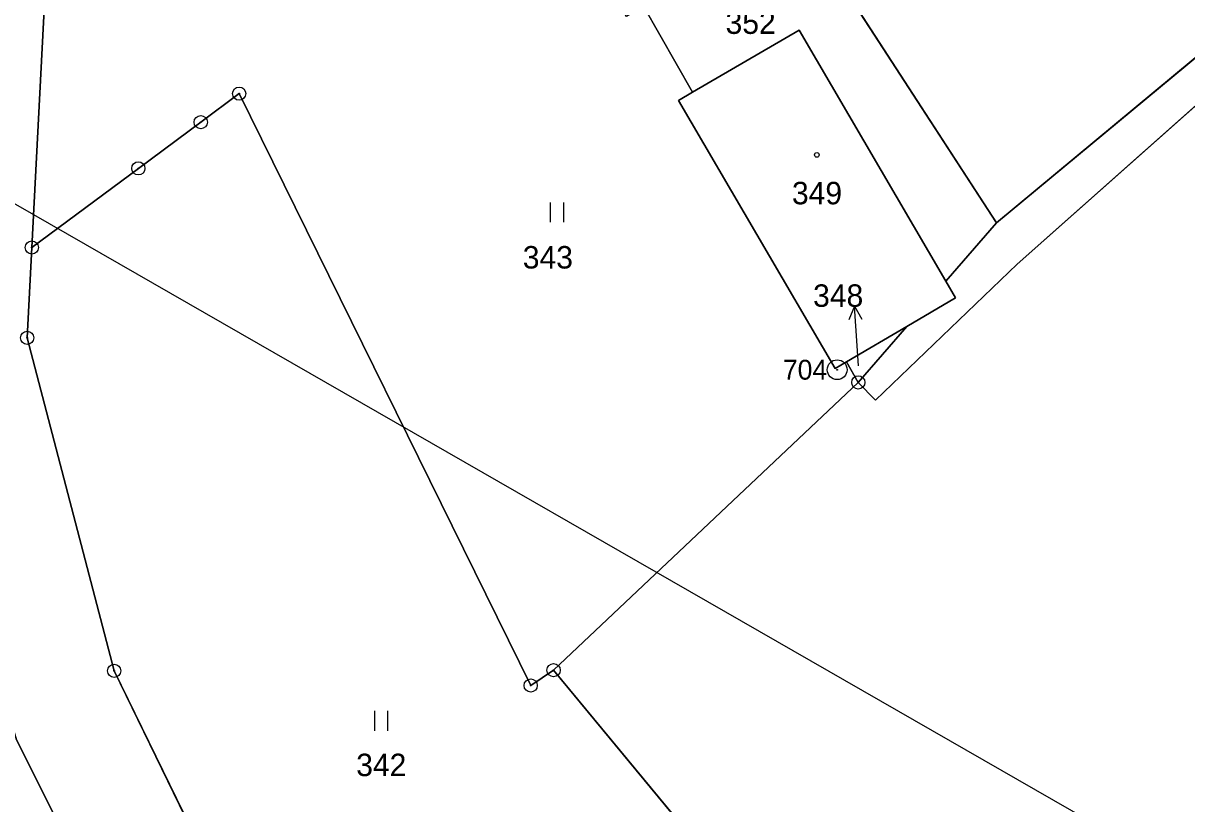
# Model space of a CAD drawing. Extents: x -689422 to -685210, y -987725 to -982160.
# Drawn here: x -687267.9 to -687179.8, y -985947.8 to -985888.7 of the extents above; entities that cross this region are included whole.
import ezdxf

# ---------------------------------------------------------------- set-up
doc = ezdxf.new("R2010")
doc.units = 0
for name, color, linetype in [('KN_Budovy', 7, 'Continuous'), ('KN_Hranice_parcel', 7, 'Continuous'), ('KN_Parcelni cisla', 7, 'Continuous'), ('KN_Parcelni cisla_sipky', 7, 'Continuous'), ('KN_Polygon parcely', 7, 'Continuous'), ('KN_Pozemkove predmety', 7, 'Continuous'), ('KN_POZEMKY_OSTATNI PLOCHA', 7, 'Continuous'), ('KN_POZEMKY_TTP', 7, 'Continuous'), ('KN_POZEMKY_ZASTAVENA PLOCHA', 7, 'Continuous'), ('KN_VYUZITI_17_ostatni plocha_ostatni komunikace', 7, 'Continuous'), ('KN_Značky bodu BP', 7, 'Continuous'), ('KN_Značky budov', 7, 'Continuous'), ('KN_Značky kultur', 7, 'Continuous')]:
    doc.layers.add(name, color=color, linetype=linetype)

msp = doc.modelspace()

# ---------------------------------------------------------------- linework, layer by layer
at = {"layer": 'KN_Budovy'}
msp.add_lwpolyline([(-687218.29, -985894.53), (-687206.43, -985914.82), (-687205.58, -985914.32), (-687201.02, -985911.64), (-687197.34, -985909.47), (-687198.07, -985908.22), (-687209.17, -985889.21), (-687217.23, -985893.91)], close=True, dxfattribs=at)
at = {"layer": 'KN_Hranice_parcel'}
for p, q in [((-687158.2, -985873.87), (-687194.25, -985903.8)), ((-687194.25, -985903.8), (-687208.8, -985881.34)), ((-687266.25, -985887.17), (-687267.21, -985905.67)), ((-687217.23, -985893.91), (-687220.93, -985887.41)), ((-687194.25, -985903.8), (-687198.07, -985908.22)), ((-687201.02, -985911.64), (-687205.58, -985914.32)), ((-687201.02, -985911.64), (-687204.69, -985915.88)), ((-687204.69, -985915.88), (-687205.58, -985914.32)), ((-687204.69, -985915.88), (-687227.74, -985937.66)), ((-687227.74, -985937.66), (-687195.77, -985976.32))]:
    msp.add_line(p, q, dxfattribs=at)
for points in [[(-687126.64, -985913.38), (-687158.35, -985876.39), (-687192.67, -985906.94), (-687203.38, -985917.23), (-687204.69, -985915.88)], [(-687198.07, -985908.22), (-687209.17, -985889.21), (-687217.23, -985893.91)], [(-687227.74, -985937.66), (-687229.47, -985938.82), (-687251.52, -985894.02), (-687254.43, -985896.18), (-687259.15, -985899.68), (-687267.21, -985905.67)], [(-687205.58, -985914.32), (-687206.43, -985914.82), (-687218.29, -985894.53), (-687217.23, -985893.91)], [(-687267.21, -985905.67), (-687267.56, -985912.5), (-687260.98, -985937.71), (-687249.97, -985960.3)], [(-687198.07, -985908.22), (-687197.34, -985909.47), (-687201.02, -985911.64)], [(-687206.97, -986146.16), (-687218.58, -986091.62), (-687237.91, -986008.48), (-687240.13, -985999.43), (-687268.37, -985942.92), (-687269.03, -985940.75)]]:
    msp.add_lwpolyline(points, dxfattribs=at)
at = {"layer": 'KN_Parcelni cisla_sipky'}
for p, q in [((-687204.989, -985910.116), (-687205.419, -985911.15)), ((-687204.78, -985913.11), (-687204.989, -985910.116)), ((-687204.989, -985910.116), (-687204.42, -985911.08)), ((-687204.67, -985914.63), (-687204.78, -985913.11))]:
    msp.add_line(p, q, dxfattribs=at)
at = {"layer": 'KN_Polygon parcely'}
for points in [[(-687301.39, -985749.61), (-687291.27, -985762.44), (-687290.44, -985763.49), (-687289.01, -985767), (-687286.89, -985772.01), (-687283.19, -985780.77), (-687276.72, -985829.45), (-687272.4, -985861.98), (-687270.06, -985878.7), (-687275.32, -985905.6), (-687275.08, -985908.21), (-687269.03, -985940.75), (-687268.37, -985942.92), (-687240.13, -985999.43)], [(-687180.02, -986304.74), (-687200.12, -986226.55), (-687199.7, -986172.16), (-687201.81, -986146.21), (-687215.69, -986078.19), (-687226.69, -986022.67), (-687227.33, -986019.46), (-687227.85, -986016.51), (-687234.37, -985991.72), (-687244.97, -985970.81), (-687249.97, -985960.3), (-687260.98, -985937.71), (-687267.56, -985912.5), (-687267.21, -985905.67), (-687266.25, -985887.17)]]:
    msp.add_lwpolyline(points, dxfattribs=at)
for points in [[(-687158.2, -985873.87), (-687148.51, -985866.02), (-687167.44, -985840.19), (-687179.13, -985824.98), (-687210.47, -985835.97), (-687214.34, -985837.33), (-687236.29, -985839.99), (-687232.96, -985845.38), (-687225.12, -985858.06), (-687221.1, -985864.56), (-687220.38, -985865.74), (-687208.8, -985881.34), (-687194.25, -985903.8)], [(-687201.02, -985911.64), (-687204.69, -985915.88), (-687203.38, -985917.23), (-687192.67, -985906.94), (-687158.35, -985876.39), (-687126.64, -985913.38), (-687124.29, -985911.23), (-687133.65, -985899.53), (-687148.77, -985883.9), (-687158.2, -985873.87), (-687194.25, -985903.8), (-687198.07, -985908.22), (-687197.34, -985909.47)], [(-687267.21, -985905.67), (-687259.15, -985899.68), (-687254.43, -985896.18), (-687251.52, -985894.02), (-687229.47, -985938.82), (-687227.74, -985937.66), (-687204.69, -985915.88), (-687205.58, -985914.32), (-687206.43, -985914.82), (-687218.29, -985894.53), (-687217.23, -985893.91), (-687220.93, -985887.41), (-687222.22, -985888.18), (-687226.05, -985881.79), (-687224.63, -985880.93), (-687228.46, -985874.22), (-687242.39, -985884.97), (-687247.8, -985883.91), (-687255.31, -985886.26), (-687258.09, -985887.13), (-687266.25, -985887.17)], [(-687227.74, -985937.66), (-687195.77, -985976.32), (-687159.62, -985943.54), (-687126.64, -985913.38), (-687158.35, -985876.39), (-687192.67, -985906.94), (-687203.38, -985917.23), (-687204.69, -985915.88)], [(-687208.8, -985881.34), (-687211.07, -985882.47), (-687218.81, -985887.19), (-687219.27, -985886.42), (-687220.93, -985887.41), (-687217.23, -985893.91), (-687209.17, -985889.21), (-687198.07, -985908.22), (-687194.25, -985903.8)], [(-687217.23, -985893.91), (-687218.29, -985894.53), (-687206.43, -985914.82), (-687205.58, -985914.32), (-687201.02, -985911.64), (-687197.34, -985909.47), (-687198.07, -985908.22), (-687209.17, -985889.21)], [(-687260.98, -985937.71), (-687249.97, -985960.3), (-687219.04, -985985.61), (-687214.97, -985987.21), (-687206.03, -985988.28), (-687197.01, -985979.23), (-687197.69, -985978.07), (-687195.77, -985976.32), (-687227.74, -985937.66), (-687229.47, -985938.82), (-687251.52, -985894.02), (-687254.43, -985896.18), (-687259.15, -985899.68), (-687267.21, -985905.67), (-687267.56, -985912.5)], [(-687205.58, -985914.32), (-687204.69, -985915.88), (-687201.02, -985911.64)], [(-687268.37, -985942.92), (-687269.03, -985940.75), (-687271.15, -985937.32), (-687278.53, -985933.85), (-687282.77, -985934.59), (-687295.93, -985946.62), (-687309.83, -985952.04), (-687309.14, -985963.32), (-687311.41, -985963.85), (-687233.71, -986120.77), (-687207.07, -986154.65), (-687206.97, -986146.16), (-687218.58, -986091.62), (-687237.91, -986008.48), (-687240.13, -985999.43)]]:
    msp.add_lwpolyline(points, close=True, dxfattribs=at)
at = {"layer": 'KN_Pozemkove predmety'}
msp.add_line((-687275.78, -985898.18), (-687173.49, -985956.92), dxfattribs=at)
at = {"layer": 'KN_POZEMKY_OSTATNI PLOCHA'}
for p, q in [((-687266.25, -985887.17), (-687267.21, -985905.67)), ((-687267.21, -985905.67), (-687267.56, -985912.5)), ((-687267.56, -985912.5), (-687260.98, -985937.71)), ((-687260.98, -985937.71), (-687249.97, -985960.3)), ((-687240.13, -985999.43), (-687268.37, -985942.92))]:
    msp.add_line(p, q, dxfattribs=at)
at = {"layer": 'KN_POZEMKY_TTP'}
for p, q in [((-687194.25, -985903.8), (-687158.2, -985873.87)), ((-687158.2, -985873.87), (-687194.25, -985903.8)), ((-687192.67, -985906.94), (-687158.35, -985876.39)), ((-687158.35, -985876.39), (-687192.67, -985906.94)), ((-687208.8, -985881.34), (-687194.25, -985903.8)), ((-687194.25, -985903.8), (-687208.8, -985881.34)), ((-687267.21, -985905.67), (-687266.25, -985887.17)), ((-687217.23, -985893.91), (-687220.93, -985887.41)), ((-687220.93, -985887.41), (-687217.23, -985893.91)), ((-687209.17, -985889.21), (-687217.23, -985893.91)), ((-687198.07, -985908.22), (-687209.17, -985889.21)), ((-687254.43, -985896.18), (-687251.52, -985894.02)), ((-687251.52, -985894.02), (-687254.43, -985896.18)), ((-687251.52, -985894.02), (-687229.47, -985938.82)), ((-687229.47, -985938.82), (-687251.52, -985894.02)), ((-687217.23, -985893.91), (-687218.29, -985894.53)), ((-687218.29, -985894.53), (-687206.43, -985914.82)), ((-687259.15, -985899.68), (-687254.43, -985896.18)), ((-687254.43, -985896.18), (-687259.15, -985899.68)), ((-687267.21, -985905.67), (-687259.15, -985899.68)), ((-687259.15, -985899.68), (-687267.21, -985905.67)), ((-687194.25, -985903.8), (-687198.07, -985908.22)), ((-687198.07, -985908.22), (-687194.25, -985903.8)), ((-687267.56, -985912.5), (-687267.21, -985905.67)), ((-687203.38, -985917.23), (-687192.67, -985906.94)), ((-687192.67, -985906.94), (-687203.38, -985917.23)), ((-687197.34, -985909.47), (-687198.07, -985908.22)), ((-687201.02, -985911.64), (-687197.34, -985909.47)), ((-687205.58, -985914.32), (-687201.02, -985911.64)), ((-687201.02, -985911.64), (-687204.69, -985915.88)), ((-687204.69, -985915.88), (-687201.02, -985911.64)), ((-687260.98, -985937.71), (-687267.56, -985912.5)), ((-687206.43, -985914.82), (-687205.58, -985914.32)), ((-687204.69, -985915.88), (-687205.58, -985914.32)), ((-687205.58, -985914.32), (-687204.69, -985915.88)), ((-687227.74, -985937.66), (-687204.69, -985915.88)), ((-687204.69, -985915.88), (-687227.74, -985937.66)), ((-687204.69, -985915.88), (-687203.38, -985917.23)), ((-687203.38, -985917.23), (-687204.69, -985915.88)), ((-687249.97, -985960.3), (-687260.98, -985937.71)), ((-687229.47, -985938.82), (-687227.74, -985937.66)), ((-687227.74, -985937.66), (-687229.47, -985938.82)), ((-687195.77, -985976.32), (-687227.74, -985937.66)), ((-687227.74, -985937.66), (-687195.77, -985976.32)), ((-687268.37, -985942.92), (-687240.13, -985999.43))]:
    msp.add_line(p, q, dxfattribs=at)
at = {"layer": 'KN_POZEMKY_ZASTAVENA PLOCHA'}
for p, q in [((-687217.23, -985893.91), (-687209.17, -985889.21)), ((-687209.17, -985889.21), (-687198.07, -985908.22)), ((-687218.29, -985894.53), (-687217.23, -985893.91)), ((-687206.43, -985914.82), (-687218.29, -985894.53)), ((-687198.07, -985908.22), (-687197.34, -985909.47)), ((-687197.34, -985909.47), (-687201.02, -985911.64)), ((-687201.02, -985911.64), (-687205.58, -985914.32)), ((-687205.58, -985914.32), (-687206.43, -985914.82))]:
    msp.add_line(p, q, dxfattribs=at)
at = {"layer": 'KN_VYUZITI_17_ostatni plocha_ostatni komunikace'}
for p, q in [((-687266.25, -985887.17), (-687267.21, -985905.67)), ((-687267.21, -985905.67), (-687267.56, -985912.5)), ((-687267.56, -985912.5), (-687260.98, -985937.71)), ((-687260.98, -985937.71), (-687249.97, -985960.3)), ((-687240.13, -985999.43), (-687268.37, -985942.92))]:
    msp.add_line(p, q, dxfattribs=at)
at = {"layer": 'KN_Značky bodu BP'}
for centre, radius in [((-687251.52, -985894.02), 0.5), ((-687251.52, -985894.02), 0.0303), ((-687254.43, -985896.18), 0.5), ((-687254.43, -985896.18), 0.0303), ((-687259.15, -985899.68), 0.5), ((-687259.15, -985899.68), 0.0303), ((-687267.21, -985905.67), 0.5), ((-687267.21, -985905.67), 0.0303), ((-687267.56, -985912.5), 0.5), ((-687267.56, -985912.5), 0.0303), ((-687206.29, -985914.92), 0.75), ((-687206.29, -985914.92), 0.03), ((-687204.69, -985915.88), 0.5), ((-687204.69, -985915.88), 0.0303), ((-687260.98, -985937.71), 0.5), ((-687227.74, -985937.66), 0.5), ((-687260.98, -985937.71), 0.0303), ((-687227.74, -985937.66), 0.0303), ((-687229.47, -985938.82), 0.5), ((-687229.47, -985938.82), 0.0303)]:
    msp.add_circle(centre, radius, dxfattribs=at)
at = {"layer": 'KN_Značky budov'}
msp.add_circle((-687207.827, -985898.659), 0.175, dxfattribs=at)
at = {"layer": 'KN_Značky kultur'}
for p, q in [((-687227.971, -985903.76), (-687227.971, -985902.26)), ((-687226.97, -985903.76), (-687226.97, -985902.26)), ((-687241.271, -985942.25), (-687241.271, -985940.75)), ((-687240.27, -985942.25), (-687240.27, -985940.75))]:
    msp.add_line(p, q, dxfattribs=at)

# ---------------------------------------------------------------- texts
at = {"layer": 'KN_Parcelni cisla'}
for s, p in [('352', (-687214.73, -985889.5)), ('349', (-687209.71, -985902.4)), ('343', (-687230.07, -985907.26)), ('348', (-687208.11, -985910.16)), ('342', (-687242.67, -985945.68))]:
    msp.add_text(s, height=1.7, dxfattribs=at).set_placement(p)
at = {"layer": 'KN_Značky bodu BP'}
msp.add_text('704', height=1.5, dxfattribs=at).set_placement((-687210.393, -985915.67))

doc.saveas('drawing.dxf')
